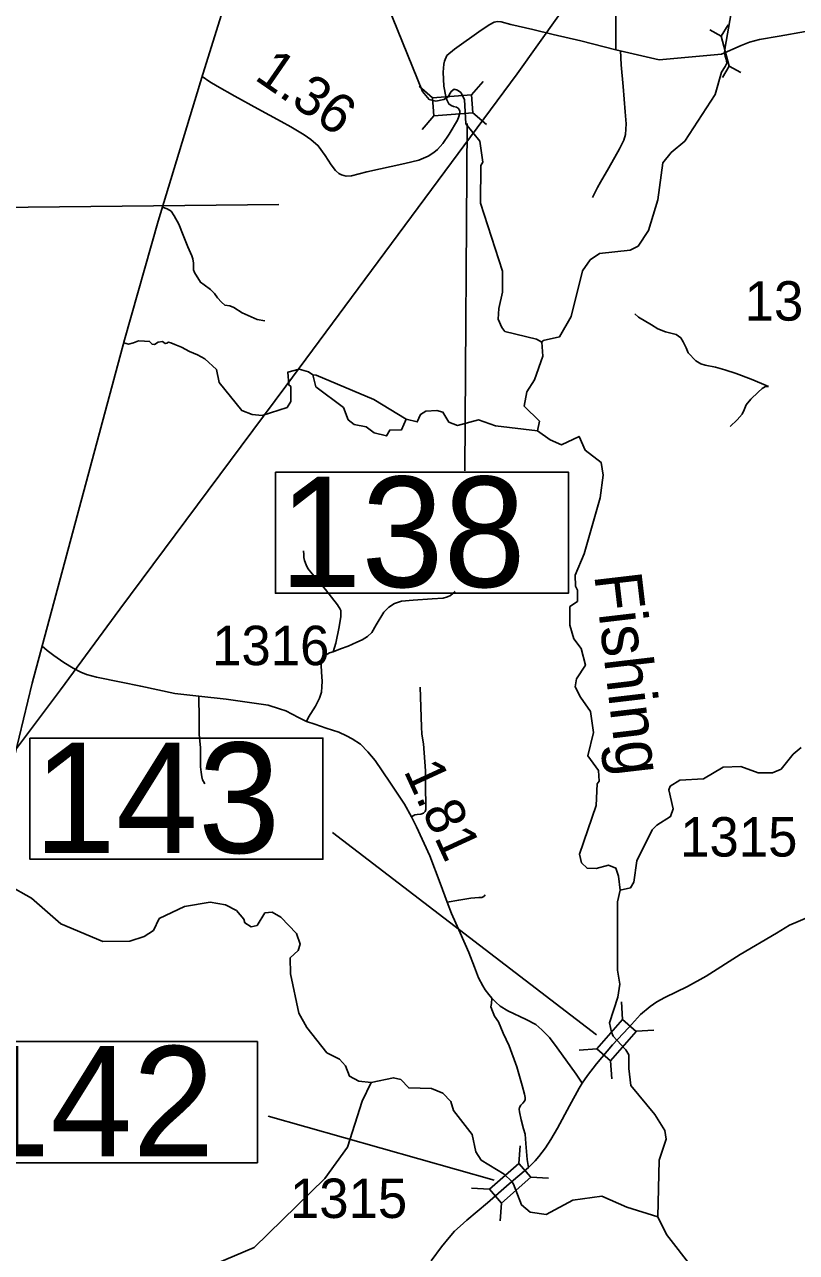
# Model space of a CAD drawing. Extents: x 2290615 to 2522933, y 819489 to 1012715.
# Drawn here: x 2313152 to 2322940, y 928394 to 943964 of the extents above; entities that cross this region are included whole.
import ezdxf

# ---------------------------------------------------------------- set-up
doc = ezdxf.new("R2010")
doc.units = 0
for name, color, linetype in [('Exist Boundary Political CountyLine', 7, 'Continuous'), ('Exist Hydrographic Creek Single Shore', 7, 'Continuous'), ('Exist Hydrographic Creek Single Shore Label', 7, 'Continuous'), ('Exist Hydrographic Misc Water Feature', 7, 'Continuous'), ('Exist Road Non-System Type 51', 7, 'Continuous'), ('Exist Road Secondary Mileage Hundredths English Label', 7, 'Continuous'), ('Exist Road Secondary Structure Culvert CELL', 7, 'Continuous'), ('Exist Road Secondary Structure Standard Bridge CELL', 7, 'Continuous'), ('Exist Road Secondary Structure Standard Bridge Number Label', 7, 'Continuous'), ('Exist Road Secondary Type 20 Attributed', 7, 'Continuous'), ('Exist Road Secondary Type 51 Attributed', 7, 'Continuous'), ('Exist Road Secondary Type 51 Number Label', 7, 'Continuous'), ('Exist Utilities Electrical Transmission Line', 7, 'Continuous'), ('Map Preparation Longitude Latitude Lines', 7, 'Continuous')]:
    doc.layers.add(name, color=color, linetype=linetype)

msp = doc.modelspace()

# ---------------------------------------------------------------- linework, layer by layer
at = {"layer": 'Exist Boundary Political CountyLine'}
msp.add_lwpolyline([(2320307, 959884), (2316687, 947423), (2315413, 943336), (2314847, 941473), (2314420, 939966), (2313248, 935611), (2312973, 934473), (2312395, 932348), (2311671, 929236), (2311008, 927702), (2310327, 926450), (2309532, 924962), (2308370, 922827), (2306554, 919427), (2305498, 917433), (2305252, 916943), (2304659, 915796), (2301366, 910049), (2297318, 902172), (2294595, 896984), (2293880, 895600), (2293118, 894131)], dxfattribs=at)
at = {"layer": 'Exist Hydrographic Creek Single Shore'}
for points in [[(2318467, 943012), (2318369, 942995), (2318281, 943015), (2318198, 943114), (2317690, 944370)], [(2319712, 939937), (2319645, 939976), (2319244, 940072), (2319202, 940122), (2319159, 940229), (2319166, 940364), (2319214, 940572), (2319211, 940838), (2318935, 941700), (2318938, 942176), (2318963, 942220), (2318927, 942484), (2318749, 942707), (2318729, 943014), (2318684, 943102), (2318641, 943134), (2318598, 943145), (2318563, 943115), (2318519, 943044), (2318467, 943012)], [(2316809, 939522), (2316751, 939562), (2316634, 939593), (2316492, 939558), (2316502, 939394), (2316528, 939376), (2316530, 939185), (2316481, 939108), (2316165, 939006), (2316040, 939021), (2315906, 939071), (2315619, 939424), (2315584, 939590), (2315436, 939725), (2315343, 939778), (2315242, 939820), (2315142, 939874), (2315058, 939906), (2315007, 939929), (2314978, 939935), (2314955, 939924), (2314935, 939920), (2314900, 939947), (2314846, 939938), (2314801, 939906), (2314768, 939911), (2314737, 939947), (2314674, 939951), (2314596, 939955), (2314533, 939929), (2314471, 939913), (2314410, 939928)], [(2319658, 938812), (2319681, 938934), (2319488, 939126), (2319519, 939308), (2319617, 939460), (2319722, 939760), (2319712, 939937)], [(2320703, 932989), (2320685, 933166), (2320650, 933266), (2320558, 933305), (2320400, 933262), (2320284, 933267), (2320216, 933334), (2320190, 933444), (2320400, 934060), (2320414, 934336), (2320439, 934370), (2320429, 934504), (2320293, 934692), (2320365, 934987), (2320329, 935252), (2320202, 935434), (2320134, 935565), (2320149, 935668), (2320264, 935843), (2320212, 936051), (2320119, 936175), (2320067, 936350), (2320065, 936583), (2320164, 936650), (2320163, 936791), (2320137, 936842), (2320135, 936983), (2320249, 937251), (2320450, 937961), (2320488, 938252), (2320462, 938412), (2320260, 938567), (2320183, 938741), (2319960, 938637), (2319817, 938697), (2319658, 938812)], [(2317547, 930549), (2317389, 930565), (2317271, 930629), (2317220, 930762), (2317144, 930844), (2316985, 930926), (2316732, 931247), (2316630, 931430), (2316524, 931928), (2316522, 932128), (2316621, 932221), (2316645, 932304), (2316602, 932437), (2316400, 932645), (2316291, 932709), (2316200, 932699), (2316101, 932541), (2316026, 932524), (2315943, 932574), (2315934, 932622), (2315841, 932730), (2315698, 932803), (2315507, 932835), (2315182, 932782), (2314859, 932628), (2314786, 932477), (2314670, 932400), (2314487, 932340), (2314146, 932336), (2313610, 932563), (2313240, 932886), (2312939, 933057)], [(2321181, 928847), (2321198, 929563), (2321287, 929829), (2321269, 929940), (2321142, 930145), (2320838, 930510), (2320813, 930728), (2320813, 930901), (2320775, 930963), (2320663, 931086), (2320614, 931137), (2320596, 931186), (2320571, 931306), (2320676, 931632), (2320699, 931797), (2320672, 931974), (2320671, 932840), (2320703, 932989)], [(2321181, 928847), (2320788, 928968), (2320470, 929106), (2320104, 929058), (2319764, 928874), (2319564, 928905), (2319455, 928996), (2319350, 929262), (2319331, 929295), (2319235, 929386), (2318940, 929565), (2318873, 929671), (2318829, 929889), (2318592, 930194), (2318558, 930308), (2318457, 930415), (2318314, 930475), (2318023, 930480), (2317922, 930587), (2317830, 930610), (2317547, 930549)], [(2321629, 928186), (2321292, 928622), (2321181, 928847)]]:
    msp.add_lwpolyline(points, dxfattribs=at)
at = {"layer": 'Exist Hydrographic Misc Water Feature'}
for points in [[(2319712, 939937), (2319729, 939960), (2319936, 940005), (2320084, 940264), (2320227, 940841), (2320326, 940983), (2320442, 941060), (2320833, 941105), (2320932, 941155), (2321063, 941351), (2321184, 941743), (2321246, 942209), (2321352, 942344), (2321526, 942486), (2321911, 943076), (2321991, 943359), (2322037, 943434), (2322055, 943476), (2322050, 943526), (2322034, 943564), (2322028, 943607), (2322036, 943679), (2322108, 944086), (2322132, 944234)], [(2317990, 938960), (2317579, 939212), (2316851, 939520), (2316809, 939522)], [(2317990, 938960), (2317933, 938826), (2317783, 938823), (2317742, 938749), (2317583, 938789), (2317483, 938863), (2317333, 938893), (2317257, 938953), (2317197, 939108), (2316844, 939372), (2316809, 939522)], [(2319658, 938812), (2319124, 938878), (2318906, 938951), (2318641, 938882), (2318532, 938923), (2318456, 939048), (2318380, 939071), (2318239, 939062), (2318173, 939020), (2318132, 938926), (2317990, 938960)], [(2320703, 932989), (2320836, 933018), (2320877, 933091), (2320916, 933359), (2321112, 933751), (2321169, 933813), (2321343, 933921), (2321375, 934021), (2321323, 934262), (2321339, 934305), (2321463, 934383), (2321763, 934401), (2322011, 934546), (2322236, 934555), (2322453, 934476), (2322637, 934477), (2322744, 934521), (2322900, 934714), (2323000, 934797)], [(2310428, 926636), (2311297, 926074), (2311942, 925782), (2312209, 925711), (2312609, 925714), (2312900, 925782), (2313033, 925843), (2313155, 926045), (2313427, 926349), (2313772, 926819), (2314209, 927205), (2314706, 927520), (2314880, 927580), (2315234, 927933), (2315449, 928103), (2315564, 928245), (2316062, 928459), (2316961, 929333), (2317248, 929729), (2317433, 930314), (2317547, 930549)]]:
    msp.add_lwpolyline(points, dxfattribs=at)
at = {"layer": 'Exist Road Non-System Type 51'}
for points in [[(2320354, 941772), (2320416, 941898), (2320457, 941965), (2320559, 942146), (2320698, 942389), (2320750, 942499), (2320771, 942570), (2320777, 942637), (2320779, 942705), (2320767, 942859), (2320742, 943177), (2320719, 943454), (2320709, 943634)], [(2314899, 941647), (2314961, 941629), (2315010, 941598), (2315048, 941538), (2315108, 941435), (2315162, 941294), (2315222, 941145), (2315275, 941030), (2315286, 940994), (2315293, 940940), (2315295, 940853), (2315306, 940820), (2315382, 940697), (2315428, 940662), (2315510, 940604), (2315559, 940555), (2315600, 940499), (2315649, 940446), (2315691, 940408), (2315756, 940399), (2315804, 940375), (2315911, 940308), (2316103, 940226), (2316199, 940208)], [(2320891, 940295), (2320935, 940256), (2321102, 940156), (2321184, 940105), (2321279, 940070), (2321415, 940035), (2321475, 939990), (2321502, 939942), (2321540, 939867), (2321568, 939800), (2321664, 939702), (2321729, 939664), (2321783, 939645), (2321914, 939621), (2322033, 939588), (2322174, 939538), (2322367, 939468), (2322498, 939411), (2322584, 939376)], [(2322584, 939376), (2322546, 939376), (2322504, 939351), (2322454, 939303), (2322362, 939214), (2322303, 939142), (2322276, 939077), (2322253, 939023), (2322186, 938951), (2322099, 938866)], [(2317064, 936010), (2317099, 936120), (2317142, 936329), (2317161, 936457), (2317164, 936533), (2317156, 936553), (2317118, 936608), (2316966, 936802), (2316798, 937000), (2316745, 937068), (2316724, 937114), (2316702, 937169), (2316693, 937205), (2316693, 937245), (2316690, 937291)], [(2317064, 936010), (2317099, 936120), (2317142, 936329), (2317161, 936457), (2317164, 936533), (2317156, 936553), (2317118, 936608), (2316966, 936802), (2316798, 937000), (2316745, 937068), (2316724, 937114), (2316702, 937169), (2316693, 937205), (2316693, 937245), (2316690, 937291)], [(2317064, 936010), (2317158, 936047), (2317257, 936083), (2317365, 936133), (2317434, 936164), (2317502, 936204), (2317557, 936257), (2317612, 936351), (2317708, 936514), (2317770, 936577), (2317845, 936624), (2317933, 936651), (2318079, 936666), (2318320, 936683), (2318460, 936690), (2318514, 936707), (2318554, 936726), (2318613, 936774)], [(2317064, 936010), (2317158, 936047), (2317257, 936083), (2317365, 936133), (2317434, 936164), (2317502, 936204), (2317557, 936257), (2317612, 936351), (2317708, 936514), (2317770, 936577), (2317845, 936624), (2317933, 936651), (2318079, 936666), (2318320, 936683), (2318460, 936690), (2318514, 936707), (2318554, 936726), (2318613, 936774)], [(2316729, 935128), (2316754, 935182), (2316842, 935322), (2316890, 935422), (2316916, 935498), (2316921, 935566), (2316926, 935640), (2316919, 935752), (2316912, 935842), (2316921, 935892), (2316935, 935926), (2316975, 935971), (2317018, 935996), (2317064, 936010)], [(2316729, 935128), (2316754, 935182), (2316842, 935322), (2316890, 935422), (2316916, 935498), (2316921, 935566), (2316926, 935640), (2316919, 935752), (2316912, 935842), (2316921, 935892), (2316935, 935926), (2316975, 935971), (2317018, 935996), (2317064, 936010)], [(2318057, 933919), (2318099, 933945), (2318131, 933949), (2318175, 933952), (2318209, 933963), (2318231, 933986), (2318240, 934010), (2318235, 934346), (2318235, 934500), (2318209, 934842), (2318188, 934967), (2318185, 935059), (2318167, 935564)], [(2315437, 934337), (2315422, 934367), (2315407, 934389), (2315398, 934426), (2315391, 934483), (2315383, 934551), (2315381, 934673), (2315382, 934796), (2315367, 934961), (2315366, 935157), (2315361, 935450)], [(2318509, 932834), (2318658, 932862), (2318812, 932887), (2318912, 932896), (2318950, 932896), (2318974, 932907), (2318994, 932928)], [(2319079, 931616), (2319071, 931553), (2319065, 931509), (2319084, 931452), (2319112, 931391), (2319161, 931320), (2319219, 931175), (2319297, 931014), (2319394, 930747), (2319462, 930511), (2319492, 930402), (2319499, 930361), (2319498, 930334), (2319490, 930313), (2319472, 930285), (2319444, 930260), (2319426, 930234), (2319422, 930212), (2319426, 930177), (2319448, 930074), (2319478, 929963), (2319499, 929896), (2319510, 929777), (2319526, 929574), (2319542, 929471)]]:
    msp.add_lwpolyline(points, dxfattribs=at)
at = {"layer": 'Exist Road Secondary Structure Culvert CELL'}
for p, q in [((2321840, 943899), (2321987, 943819)), ((2322074, 943961), (2321987, 943819)), ((2322088, 943436), (2321987, 943819)), ((2322001, 943294), (2322088, 943436)), ((2322235, 943356), (2322088, 943436))]:
    msp.add_line(p, q, dxfattribs=at)
at = {"layer": 'Exist Road Secondary Structure Standard Bridge CELL'}
for p, q in [((2318821, 943073), (2318968, 943244)), ((2318155, 943185), (2318326, 943037)), ((2318195, 942635), (2318343, 942806)), ((2318837, 942847), (2319009, 942699)), ((2320736, 931347), (2320721, 931573)), ((2320906, 931198), (2321132, 931213)), ((2320183, 930961), (2320408, 930975)), ((2320597, 930597), (2320583, 930823)), ((2319421, 929521), (2319436, 929747)), ((2319570, 929350), (2319796, 929335)), ((2318821, 929211), (2319047, 929196)), ((2319183, 928796), (2319199, 929021))]:
    msp.add_line(p, q, dxfattribs=at)
for points in [[(2318326, 943037), (2318820, 943074), (2318838, 942843), (2318343, 942806)], [(2320408, 930975), (2320735, 931348), (2320909, 931196), (2320583, 930823)], [(2319047, 929196), (2319420, 929522), (2319572, 929347), (2319199, 929021)]]:
    msp.add_lwpolyline(points, close=True, dxfattribs=at)
at = {"layer": 'Exist Road Secondary Structure Standard Bridge Number Label'}
for p, q in [((2318763, 942708), (2318733, 938305)), ((2320406, 931153), (2317056, 933718)), ((2319108, 929312), (2316242, 930123))]:
    msp.add_line(p, q, dxfattribs=at)
for points in [[(2316332, 938289), (2320048, 938289), (2320048, 936753), (2316332, 936753)], [(2313220, 934917), (2316936, 934917), (2316936, 933381), (2313220, 933381)], [(2312388, 931069), (2316104, 931069), (2316104, 929532), (2312388, 929532)]]:
    msp.add_lwpolyline(points, close=True, dxfattribs=at)
at = {"layer": 'Exist Road Secondary Type 20 Attributed'}
for points in [[(2320651, 944218), (2320651, 943644)], [(2320651, 943644), (2320204, 943757), (2319855, 943839), (2319598, 943900), (2319316, 943967), (2319197, 943998), (2319151, 944005), (2319107, 943995), (2319052, 943966), (2318943, 943893), (2318605, 943654), (2318507, 943574)], [(2323889, 943995), (2323539, 943958), (2323271, 943918), (2323055, 943878), (2322722, 943818), (2322473, 943773), (2322346, 943742), (2322238, 943699), (2321989, 943589), (2321200, 943518), (2320651, 943644)], [(2318507, 943574), (2318475, 943502), (2318467, 943462), (2318458, 943362), (2318470, 943182), (2318492, 943051), (2318506, 943009), (2318531, 942959), (2318561, 942937), (2318593, 942926), (2318631, 942918), (2318655, 942900), (2318665, 942884), (2318672, 942869), (2318672, 942847), (2318658, 942798), (2318643, 942752), (2318535, 942573), (2318454, 942458), (2318389, 942378), (2318343, 942341), (2318268, 942296), (2318153, 942245), (2317975, 942203), (2317494, 942096), (2317299, 942046), (2317231, 942043), (2317171, 942057), (2317139, 942074), (2317094, 942112), (2317039, 942187), (2316962, 942304), (2316875, 942427), (2316783, 942508), (2316698, 942567), (2316527, 942666), (2316407, 942735), (2316108, 942895), (2315817, 943058), (2315593, 943184), (2315502, 943238), (2315404, 943307)]]:
    msp.add_lwpolyline(points, dxfattribs=at)
at = {"layer": 'Exist Road Secondary Type 51 Attributed'}
for points in [[(2320223, 930541), (2320147, 930653), (2319907, 930990), (2319809, 931119), (2319712, 931219), (2319633, 931283), (2319512, 931347), (2319282, 931457), (2319184, 931518), (2319129, 931568), (2319079, 931617), (2319040, 931663), (2318992, 931726), (2318965, 931775), (2318910, 931876), (2318859, 932010), (2318787, 932196), (2318676, 932446), (2318564, 932691), (2318509, 932834), (2318420, 933077), (2318292, 933422), (2318123, 933790), (2318057, 933919), (2317969, 934077), (2317784, 934356), (2317596, 934634), (2317505, 934744), (2317410, 934838), (2317306, 934907), (2317234, 934947), (2317137, 934992), (2316978, 935043), (2316831, 935093), (2316729, 935128), (2316627, 935177), (2316466, 935264), (2316386, 935289), (2316241, 935332), (2316092, 935356), (2315710, 935408), (2315361, 935450), (2315056, 935483), (2314626, 935573), (2314378, 935625), (2314065, 935689), (2313936, 935724), (2313866, 935751), (2313769, 935802), (2313649, 935875), (2313523, 935965), (2313437, 936027), (2313374, 936080)], [(2320607, 931025), (2320809, 931243), (2320963, 931413), (2321083, 931512), (2321171, 931572), (2321272, 931627), (2321558, 931767), (2321796, 931898), (2322224, 932171), (2322687, 932442), (2322853, 932543), (2323101, 932652)], [(2320223, 930541), (2320289, 930636), (2320404, 930785), (2320607, 931025)], [(2319297, 929266), (2319542, 929471), (2319627, 929555), (2319672, 929609), (2319756, 929720), (2319827, 929825), (2319908, 929972), (2320060, 930252), (2320184, 930477), (2320223, 930541)], [(2318308, 928288), (2318438, 928466), (2318534, 928584), (2318603, 928666), (2318674, 928729), (2318759, 928803), (2319024, 929022), (2319297, 929266)]]:
    msp.add_lwpolyline(points, dxfattribs=at)
at = {"layer": 'Exist Utilities Electrical Transmission Line'}
msp.add_lwpolyline([(2313049, 934786), (2313608, 935527), (2314359, 936552), (2316466, 939380), (2319400, 943338), (2320686, 945153), (2321886, 946788), (2322377, 947439), (2322949, 948163), (2323032, 948285), (2323337, 948759), (2323677, 949272), (2323930, 949683), (2324174, 950051), (2324359, 950351), (2324631, 950764), (2325103, 951503), (2325514, 952133), (2325797, 952584), (2326521, 953683), (2327889, 955801), (2328173, 956514), (2328475, 957317)], dxfattribs=at)
at = {"layer": 'Map Preparation Longitude Latitude Lines'}
msp.add_line((2307196, 941585), (2316378, 941682), dxfattribs=at)

# ---------------------------------------------------------------- texts
at = {"layer": 'Exist Hydrographic Creek Single Shore Label'}
msp.add_text('Fishing', height=600, rotation=276.7027, dxfattribs=at).set_placement((2320374, 936988))
at = {"layer": 'Exist Road Secondary Mileage Hundredths English Label'}
for s, rotation, p in [('1.36', 325.3588, (2316053, 943277)), ('1.81', 294.6991, (2317954, 934502))]:
    msp.add_text(s, height=500, rotation=rotation, dxfattribs=at).set_placement(p)
at = {"layer": 'Exist Road Secondary Structure Standard Bridge Number Label'}
for s, p in [('138', (2316382, 936832)), ('143', (2313270, 933460)), ('142', (2312438, 929611))]:
    msp.add_text(s, height=1400, dxfattribs=at).set_placement(p)
at = {"layer": 'Exist Road Secondary Type 51 Number Label'}
for s, p in [('1311', (2322283, 940210)), ('1316', (2315530, 935841)), ('1315', (2321465, 933414)), ('1315', (2316517, 928831))]:
    msp.add_text(s, height=500, rotation=360, dxfattribs=at).set_placement(p)

doc.saveas('drawing.dxf')
